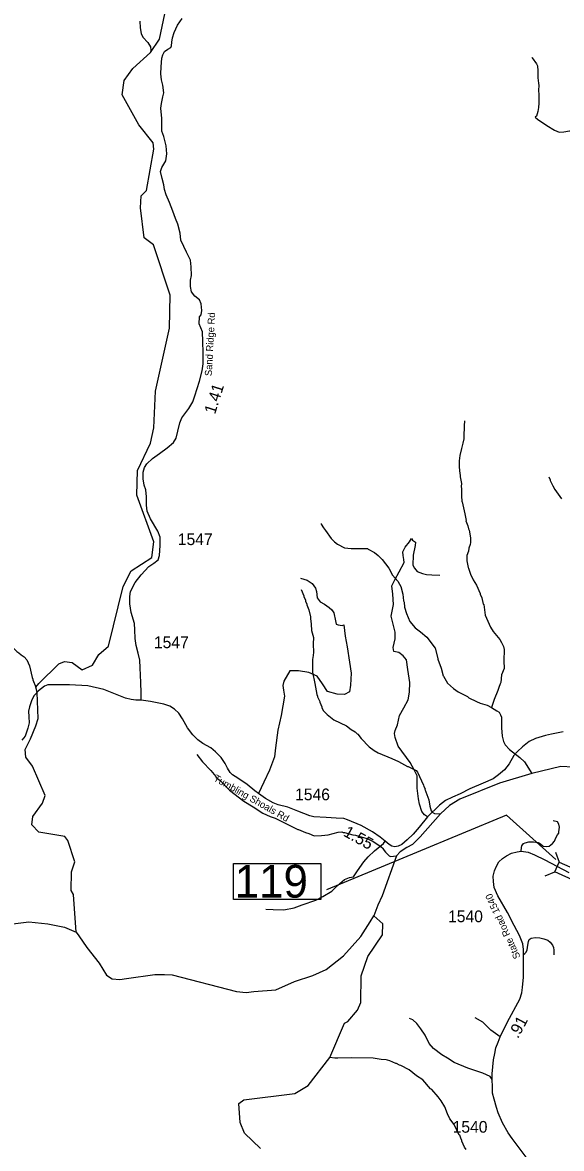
# Model space of a CAD drawing. Extents: x 1248224 to 1454986, y 825081 to 985870.
# Drawn here: x 1336688 to 1342442, y 907441 to 919465 of the extents above; entities that cross this region are included whole.
import ezdxf

# ---------------------------------------------------------------- set-up
doc = ezdxf.new("R2010")
doc.units = 0
for name, color, linetype in [('Exist Hydrographic Creek Single Shore', 7, 'Continuous'), ('Exist Hydrographic Misc Water Feature', 7, 'Continuous'), ('Exist Hydrographic River Shore', 7, 'Continuous'), ('Exist Road Non-System Type 51', 7, 'Continuous'), ('Exist Road Secondary Mileage Hundredths English Label', 7, 'Continuous'), ('Exist Road Secondary Structure Standard Bridge CELL', 7, 'Continuous'), ('Exist Road Secondary Structure Standard Bridge Number Label', 7, 'Continuous'), ('Exist Road Secondary Type 20 Attributed', 7, 'Continuous'), ('Exist Road Secondary Type 41 Attributed', 7, 'Continuous'), ('Exist Road Secondary Type 51 Attributed', 7, 'Continuous'), ('Exist Road Secondary Type 51 Label', 7, 'Continuous'), ('Exist Road Secondary Type 51 Number Label', 7, 'Continuous')]:
    doc.layers.add(name, color=color, linetype=linetype)

msp = doc.modelspace()

# ---------------------------------------------------------------- linework, layer by layer
at = {"layer": 'Exist Hydrographic Creek Single Shore'}
for points in [[(1337949, 917485), (1337953, 917614), (1338010, 917672), (1338090, 918113), (1338083, 918179), (1337929, 918372), (1337752, 918694), (1337772, 918845), (1337867, 918974), (1338053, 919144), (1338149, 919287), (1338223, 919627)], [(1336845, 912309), (1336844, 912314), (1336831, 912367), (1336863, 912405), (1337076, 912618), (1337135, 912640), (1337218, 912631), (1337325, 912554), (1337435, 912601), (1337504, 912717), (1337606, 912804), (1337762, 913444), (1337849, 913610), (1338069, 913753), (1338089, 913920), (1337908, 914417), (1337914, 914682), (1338054, 914972), (1338091, 915138), (1338108, 915529), (1338256, 916202), (1338264, 916553), (1338087, 917092), (1337988, 917167), (1337949, 917485)], [(1337259, 909750), (1337231, 910152), (1337207, 910196), (1337211, 910396), (1337247, 910503), (1337172, 910730), (1337139, 910774), (1336862, 910820), (1336788, 910897), (1336799, 910988), (1336902, 911128), (1336929, 911212), (1336794, 911524), (1336725, 911621), (1336715, 911703), (1336774, 911816), (1336829, 911955), (1336856, 912033), (1336845, 912309)], [(1339230, 907440), (1339059, 907604), (1339012, 907720), (1338999, 907921), (1339050, 907962), (1339594, 908027), (1339737, 908113), (1339968, 908414), (1340127, 908781), (1340161, 908797), (1340264, 908920), (1340299, 909001), (1340305, 909286), (1340376, 909492), (1340532, 909722), (1340534, 909840), (1340440, 909924)]]:
    msp.add_lwpolyline(points, dxfattribs=at)
at = {"layer": 'Exist Hydrographic Misc Water Feature'}
for points in [[(1337942, 919480), (1337944, 919410), (1337955, 919348), (1337974, 919309), (1338027, 919250), (1338054, 919206), (1338057, 919170), (1338053, 919144)], [(1341408, 915212), (1341407, 915188), (1341403, 915180), (1341399, 915020), (1341390, 914972), (1341373, 914917), (1341355, 914841), (1341350, 914785), (1341349, 914719), (1341355, 914645), (1341359, 914637), (1341359, 914621), (1341362, 914613), (1341373, 914541), (1341372, 914509), (1341376, 914485), (1341373, 914389), (1341377, 914373), (1341377, 914349), (1341380, 914348), (1341410, 914220), (1341424, 914148), (1341422, 914143), (1341443, 914091), (1341450, 914059), (1341458, 914043), (1341472, 913962), (1341471, 913914), (1341466, 913890), (1341453, 913851), (1341449, 913819), (1341430, 913775), (1341430, 913716), (1341445, 913647), (1341449, 913640), (1341470, 913575), (1341498, 913514), (1341533, 913457), (1341575, 913368), (1341575, 913360), (1341590, 913320), (1341606, 913253), (1341612, 913251), (1341627, 913138), (1341683, 913010), (1341714, 912963), (1341782, 912875), (1341803, 912843), (1341822, 912802), (1341830, 912770), (1341827, 912650), (1341829, 912566), (1341800, 912499), (1341794, 912419), (1341789, 912403), (1341773, 912363), (1341764, 912332), (1341722, 912237), (1341694, 912149)], [(1342308, 914615), (1342322, 914583), (1342322, 914575), (1342348, 914518), (1342372, 914478), (1342443, 914380)], [(1339875, 914115), (1339877, 914107), (1339902, 914068), (1339924, 914042), (1339984, 913954), (1340019, 913918), (1340050, 913895), (1340126, 913857), (1340196, 913850), (1340373, 913847), (1340377, 913842), (1340446, 913806), (1340486, 913773), (1340527, 913732), (1340597, 913638), (1340639, 913565), (1340695, 913499), (1340732, 913435), (1340731, 913429), (1340748, 913360), (1340755, 913289), (1340761, 913275), (1340767, 913222), (1340786, 913154), (1340824, 913069), (1340879, 913000), (1340938, 912960), (1341005, 912902), (1341092, 912783), (1341123, 912674), (1341123, 912666), (1341157, 912570), (1341177, 912487), (1341183, 912485), (1341226, 912412), (1341288, 912355), (1341339, 912317), (1341438, 912267), (1341454, 912255), (1341535, 912213), (1341573, 912196), (1341648, 912174), (1341694, 912149)], [(1339662, 913412), (1339690, 913343), (1339690, 913335), (1339709, 913295), (1339709, 913287), (1339724, 913254), (1339724, 913246), (1339743, 913194), (1339761, 913117), (1339761, 913101), (1339771, 913041), (1339774, 912973), (1339794, 912897), (1339791, 912831), (1339793, 912737), (1339787, 912681), (1339783, 912665), (1339784, 912529), (1339810, 912405), (1339831, 912288), (1339838, 912272), (1339838, 912264), (1339861, 912215), (1339861, 912207), (1339884, 912159), (1339884, 912151), (1339899, 912120), (1339942, 912075), (1340011, 912020), (1340147, 911953), (1340197, 911917), (1340240, 911891), (1340262, 911868), (1340269, 911864), (1340302, 911821), (1340390, 911729), (1340442, 911690), (1340485, 911665), (1340632, 911605), (1340703, 911572), (1340798, 911522), (1340806, 911522), (1340891, 911478), (1340904, 911459), (1340969, 911322), (1340973, 911306), (1340985, 911282), (1340982, 911277), (1341026, 911165), (1341037, 911097), (1341049, 911046), (1341063, 911032), (1341087, 911019), (1341151, 911014)], [(1336523, 912874), (1336542, 912829), (1336566, 912804), (1336599, 912778), (1336629, 912747), (1336650, 912735), (1336672, 912714), (1336704, 912693), (1336735, 912659), (1336750, 912628), (1336761, 912594), (1336791, 912469), (1336798, 912453), (1336798, 912445), (1336831, 912367)], [(1341694, 912149), (1341753, 912116), (1341775, 912099), (1341792, 912071), (1341800, 912047), (1341803, 912015), (1341801, 911935), (1341807, 911843), (1341822, 911788), (1341841, 911752), (1341886, 911701), (1341998, 911616), (1342047, 911569), (1342125, 911447)], [(1338549, 911649), (1338611, 911570), (1338699, 911478), (1338753, 911412), (1338755, 911404), (1338798, 911371), (1338898, 911268), (1339049, 911150), (1339152, 911091), (1339255, 911021), (1339331, 910988), (1339386, 910970), (1339627, 910848), (1339635, 910848), (1339710, 910815), (1339746, 910806), (1339801, 910780), (1339881, 910782), (1339950, 910789), (1340058, 910819), (1340096, 910822), (1340110, 910817), (1340126, 910817), (1340214, 910791), (1340242, 910786), (1340313, 910766), (1340367, 910752), (1340432, 910720), (1340513, 910667), (1340538, 910644), (1340538, 910636), (1340562, 910605), (1340601, 910566), (1340615, 910558), (1340680, 910567)], [(1341425, 907431), (1341408, 907456), (1341377, 907520), (1341377, 907528), (1341366, 907553), (1341357, 907583), (1341351, 907585), (1341297, 907698), (1341250, 907759), (1341226, 907812), (1341197, 907885), (1341159, 907949), (1341126, 907994), (1341057, 908070), (1341042, 908080), (1340960, 908174), (1340893, 908216), (1340814, 908281), (1340727, 908327), (1340711, 908332), (1340680, 908348), (1340672, 908349), (1340608, 908378), (1340584, 908383), (1340572, 908389), (1340517, 908392), (1340431, 908407), (1340197, 908409), (1340053, 908405), (1340021, 908405), (1339968, 908414)]]:
    msp.add_lwpolyline(points, dxfattribs=at)
at = {"layer": 'Exist Hydrographic River Shore'}
for points in [[(1342568, 911515), (1342435, 911521), (1342125, 911447), (1341780, 911342), (1341358, 911171), (1341248, 911104), (1341151, 911014), (1340932, 910770), (1340852, 910687), (1340790, 910656), (1340720, 910610), (1340680, 910567), (1340526, 910139), (1340483, 910038), (1340440, 909924)], [(1336401, 909808), (1336586, 909842), (1336755, 909860), (1336958, 909839), (1337136, 909805), (1337259, 909750)], [(1337259, 909750), (1337288, 909711), (1337376, 909589), (1337506, 909421), (1337584, 909291), (1337646, 909254), (1337726, 909245), (1337799, 909257), (1338101, 909300), (1338204, 909299), (1338286, 909297), (1338974, 909116), (1339076, 909106), (1339159, 909119), (1339392, 909134), (1339592, 909226), (1339788, 909290), (1339931, 909353), (1340115, 909500), (1340298, 909706), (1340401, 909861), (1340440, 909924)]]:
    msp.add_lwpolyline(points, dxfattribs=at)
at = {"layer": 'Exist Road Non-System Type 51'}
for points in [[(1338308, 919360), (1338341, 919435), (1338394, 919507)], [(1338185, 919121), (1338205, 919156), (1338240, 919182), (1338273, 919200), (1338280, 919217), (1338282, 919255), (1338289, 919303), (1338308, 919360)], [(1342127, 919093), (1342130, 919087), (1342174, 919023), (1342185, 919003), (1342189, 918949), (1342189, 918916), (1342191, 918876), (1342198, 918819), (1342200, 918793), (1342198, 918742), (1342200, 918692), (1342200, 918604), (1342198, 918556), (1342189, 918516), (1342176, 918466), (1342161, 918453)], [(1342161, 918453), (1342186, 918433), (1342284, 918367), (1342366, 918314), (1342418, 918295), (1342466, 918299), (1342526, 918310), (1342576, 918308), (1342609, 918277), (1342635, 918251), (1342749, 918227), (1342850, 918229), (1342934, 918229), (1342971, 918218), (1343021, 918207), (1343072, 918167), (1343118, 918110), (1343171, 918038), (1343197, 918001), (1343234, 917981), (1343298, 917968), (1343484, 917900), (1343611, 917840)], [(1341011, 910982), (1340979, 911003), (1340951, 911040), (1340926, 911117), (1340914, 911176), (1340902, 911290), (1340902, 911419), (1340868, 911484), (1340825, 911564), (1340699, 911739), (1340668, 911829), (1340659, 911872), (1340668, 911906), (1340693, 911964), (1340714, 912064), (1340760, 912148), (1340806, 912234), (1340819, 912314), (1340822, 912416), (1340803, 912557), (1340788, 912659), (1340751, 912703), (1340705, 912737), (1340653, 912750), (1340644, 912790), (1340668, 912882), (1340665, 912956), (1340641, 913054), (1340625, 913125), (1340647, 913252), (1340641, 913359), (1340631, 913449), (1340662, 913513), (1340708, 913599), (1340764, 913698), (1340760, 913731), (1340751, 913774), (1340748, 913814), (1340773, 913863), (1340819, 913918), (1340840, 913955)], [(1340840, 913955), (1340850, 913937), (1340884, 913915), (1340880, 913881), (1340859, 913777), (1340856, 913672), (1340871, 913638), (1340902, 913604), (1340957, 913583), (1341000, 913570), (1341056, 913567), (1341142, 913564)], [(1339656, 913531), (1339727, 913509), (1339779, 913473), (1339816, 913423), (1339826, 913389), (1339835, 913322), (1339866, 913279), (1339912, 913254), (1339961, 913217), (1339989, 913195), (1340010, 913162), (1340029, 913075), (1340038, 913041), (1340059, 913032), (1340099, 913026), (1340118, 913032), (1340133, 912912), (1340155, 912798), (1340179, 912635), (1340198, 912518), (1340189, 912389), (1340179, 912318), (1340127, 912288), (1340047, 912294), (1339943, 912322), (1339890, 912402), (1339832, 912485), (1339743, 912525), (1339635, 912543), (1339543, 912543), (1339476, 912430), (1339466, 912387), (1339473, 912334), (1339485, 912273), (1339451, 912066), (1339414, 911909), (1339389, 911719), (1339377, 911624), (1339325, 911482), (1339263, 911353), (1339207, 911232)], [(1342012, 910616), (1342014, 910656), (1342019, 910673), (1342038, 910697), (1342054, 910706), (1342094, 910715), (1342144, 910715), (1342194, 910708), (1342208, 910701), (1342238, 910675), (1342246, 910671), (1342281, 910666), (1342309, 910668), (1342347, 910697), (1342366, 910723), (1342382, 910758), (1342399, 910789), (1342413, 910810), (1342415, 910824), (1342420, 910874), (1342415, 910904), (1342399, 910928), (1342352, 910940)], [(1339284, 909998), (1339364, 909995), (1339478, 909989), (1339589, 910011), (1339675, 910042), (1339820, 910094), (1339894, 910131), (1339989, 910189), (1340051, 910251), (1340124, 910313), (1340180, 910334), (1340223, 910343), (1340263, 910405), (1340331, 910503), (1340377, 910556), (1340444, 910620), (1340540, 910697), (1340558, 910722)], [(1342037, 909512), (1342051, 909525), (1342065, 909538), (1342077, 909563), (1342084, 909611), (1342090, 909653), (1342098, 909673), (1342120, 909688), (1342166, 909694), (1342212, 909692), (1342254, 909679), (1342297, 909667), (1342321, 909646), (1342345, 909613), (1342358, 909587), (1342362, 909559), (1342362, 909534), (1342361, 909510)], [(1341702, 908179), (1341680, 908209), (1341603, 908245), (1341441, 908299), (1341296, 908359), (1341225, 908406), (1341163, 908442), (1341077, 908508), (1341031, 908564), (1340986, 908652), (1340942, 908719), (1340899, 908777), (1340856, 908814), (1340820, 908828)], [(1341786, 908634), (1341688, 908705), (1341604, 908790), (1341519, 908838)]]:
    msp.add_lwpolyline(points, dxfattribs=at)
at = {"layer": 'Exist Road Secondary Structure Standard Bridge CELL'}
for p, q in [((1342377, 910606), (1342418, 910500)), ((1342266, 910354), (1342371, 910394))]:
    msp.add_line(p, q, dxfattribs=at)
msp.add_lwpolyline([(1342418, 910500), (1342645, 910400), (1342598, 910294), (1342371, 910394)], close=True, dxfattribs=at)
at = {"layer": 'Exist Road Secondary Structure Standard Bridge Number Label'}
msp.add_lwpolyline([(1342380, 910528), (1341854, 910999), (1339932, 910202)], dxfattribs=at)
msp.add_lwpolyline([(1338942, 910484), (1339871, 910484), (1339871, 910100), (1338942, 910100)], close=True, dxfattribs=at)
at = {"layer": 'Exist Road Secondary Type 20 Attributed'}
msp.add_lwpolyline([(1338411, 917074), (1338378, 917141), (1338370, 917215), (1338345, 917310), (1338321, 917371), (1338292, 917451), (1338257, 917542), (1338222, 917626), (1338204, 917682), (1338198, 917731), (1338179, 917799), (1338161, 917873), (1338177, 917916), (1338218, 917988), (1338228, 918062), (1338222, 918149), (1338196, 918249), (1338177, 918306), (1338177, 918441), (1338163, 918550), (1338171, 918602), (1338185, 918673), (1338195, 918713), (1338185, 918795), (1338171, 918854), (1338163, 918916), (1338167, 918993), (1338175, 919085), (1338185, 919121)], dxfattribs=at)
at = {"layer": 'Exist Road Secondary Type 41 Attributed'}
msp.add_lwpolyline([(1337956, 912230), (1337954, 912308), (1337952, 912419), (1337944, 912573), (1337940, 912655), (1337923, 912731), (1337903, 912812), (1337890, 912886), (1337886, 912980), (1337884, 913048), (1337849, 913165), (1337833, 913256), (1337835, 913334), (1337839, 913389), (1337892, 913484), (1337956, 913567), (1338036, 913657), (1338091, 913692), (1338137, 913727), (1338151, 913774), (1338157, 913881), (1338157, 913969), (1338133, 914035), (1338055, 914164), (1338020, 914248), (1338011, 914311), (1338011, 914400), (1338005, 914476), (1337987, 914525), (1337976, 914591), (1337976, 914665), (1337989, 914715), (1338015, 914754), (1338077, 914808), (1338149, 914863), (1338233, 914925), (1338301, 914980), (1338330, 915025), (1338346, 915101), (1338366, 915192), (1338389, 915245), (1338463, 915343), (1338508, 915413), (1338526, 915478), (1338551, 915557), (1338576, 915635), (1338606, 915746), (1338616, 915820), (1338616, 915937), (1338614, 916057), (1338608, 916163), (1338573, 916248), (1338579, 916322), (1338594, 916344), (1338602, 916389), (1338596, 916460), (1338577, 916505), (1338528, 916544), (1338493, 916589), (1338483, 916647), (1338481, 916714), (1338493, 916764), (1338487, 916856), (1338481, 916926), (1338440, 917014), (1338411, 917074)], dxfattribs=at)
at = {"layer": 'Exist Road Secondary Type 51 Attributed'}
for points in [[(1337956, 912230), (1337899, 912228), (1337847, 912236), (1337786, 912251), (1337557, 912341), (1337387, 912380), (1337188, 912394), (1337031, 912394), (1336957, 912391), (1336921, 912379), (1336858, 912330), (1336812, 912280), (1336789, 912231), (1336763, 912159), (1336753, 912113), (1336757, 912049), (1336758, 911987), (1336745, 911928), (1336716, 911843), (1336681, 911801)], [(1342459, 911892), (1342336, 911867), (1342271, 911852), (1342166, 911818), (1342098, 911787), (1342026, 911732), (1341972, 911679), (1341934, 911639), (1341885, 911548), (1341833, 911483), (1341768, 911431), (1341713, 911389), (1341607, 911344), (1341462, 911281), (1341359, 911230), (1341278, 911194), (1341205, 911158), (1341139, 911108), (1341011, 910982), (1340921, 910874), (1340860, 910798), (1340796, 910737), (1340737, 910689), (1340699, 910668), (1340664, 910661), (1340632, 910668), (1340602, 910687), (1340558, 910722), (1340505, 910767), (1340425, 910822), (1340302, 910890), (1340158, 910950), (1340118, 910966), (1340038, 910969), (1339928, 910975), (1339798, 910983), (1339756, 910992), (1339627, 911044), (1339574, 911063), (1339522, 911087), (1339418, 911112), (1339363, 911133), (1339281, 911180), (1339207, 911232), (1339169, 911262), (1339085, 911327), (1338986, 911397), (1338931, 911431), (1338904, 911458), (1338878, 911502), (1338850, 911554), (1338810, 911617), (1338749, 911678), (1338698, 911718), (1338614, 911767), (1338559, 911805), (1338506, 911858), (1338449, 911934), (1338397, 912031), (1338357, 912090), (1338312, 912134), (1338260, 912164), (1338196, 912187), (1338055, 912216), (1337956, 912230)], [(1342075, 907336), (1341914, 907547), (1341873, 907608), (1341813, 907717), (1341765, 907823), (1341747, 907879), (1341723, 907969), (1341706, 908032), (1341706, 908098), (1341702, 908179), (1341702, 908237), (1341708, 908315), (1341716, 908388), (1341732, 908456), (1341742, 908517), (1341767, 908575), (1341786, 908634), (1341867, 908794), (1341996, 909036), (1342018, 909102), (1342026, 909159), (1342036, 909270), (1342036, 909403), (1342037, 909512), (1342036, 909565), (1342028, 909627), (1341994, 909714), (1341936, 909822), (1341867, 909961), (1341764, 910140), (1341724, 910229), (1341716, 910291), (1341714, 910350), (1341728, 910406), (1341746, 910450), (1341772, 910501), (1341813, 910537), (1341854, 910567), (1341907, 910594), (1341969, 910610), (1342012, 910616), (1342086, 910604), (1342154, 910577), (1342265, 910523), (1342519, 910388)]]:
    msp.add_lwpolyline(points, dxfattribs=at)

# ---------------------------------------------------------------- texts
at = {"layer": 'Exist Road Secondary Mileage Hundredths English Label'}
for s, rotation, p in [('1.41', 72.489, (1338743, 915275)), ('1.55', 330.9038, (1340104, 910785)), ('.91', 61.9462, (1341978, 908608))]:
    msp.add_text(s, height=125, rotation=rotation, dxfattribs=at).set_placement(p)
at = {"layer": 'Exist Road Secondary Structure Standard Bridge Number Label'}
msp.add_text('119', height=350, dxfattribs=at).set_placement((1338954, 910120))
at = {"layer": 'Exist Road Secondary Type 51 Label'}
for s, rotation, p in [('Sand Ridge Rd', 86.8938, (1338708, 915688)), ('Tumbling Shoals Rd', 330.4019, (1338722, 911373)), ('State Road 1540', 114.5497, (1342006, 909486))]:
    msp.add_text(s, height=75, rotation=rotation, dxfattribs=at).set_placement(p)
at = {"layer": 'Exist Road Secondary Type 51 Number Label'}
for s, p in [('1547', (1338346, 913885)), ('1547', (1338091, 912784)), ('1546', (1339598, 911160)), ('1540', (1341231, 909858)), ('1540', (1341280, 907610))]:
    msp.add_text(s, height=125, dxfattribs=at).set_placement(p)

doc.saveas('drawing.dxf')
